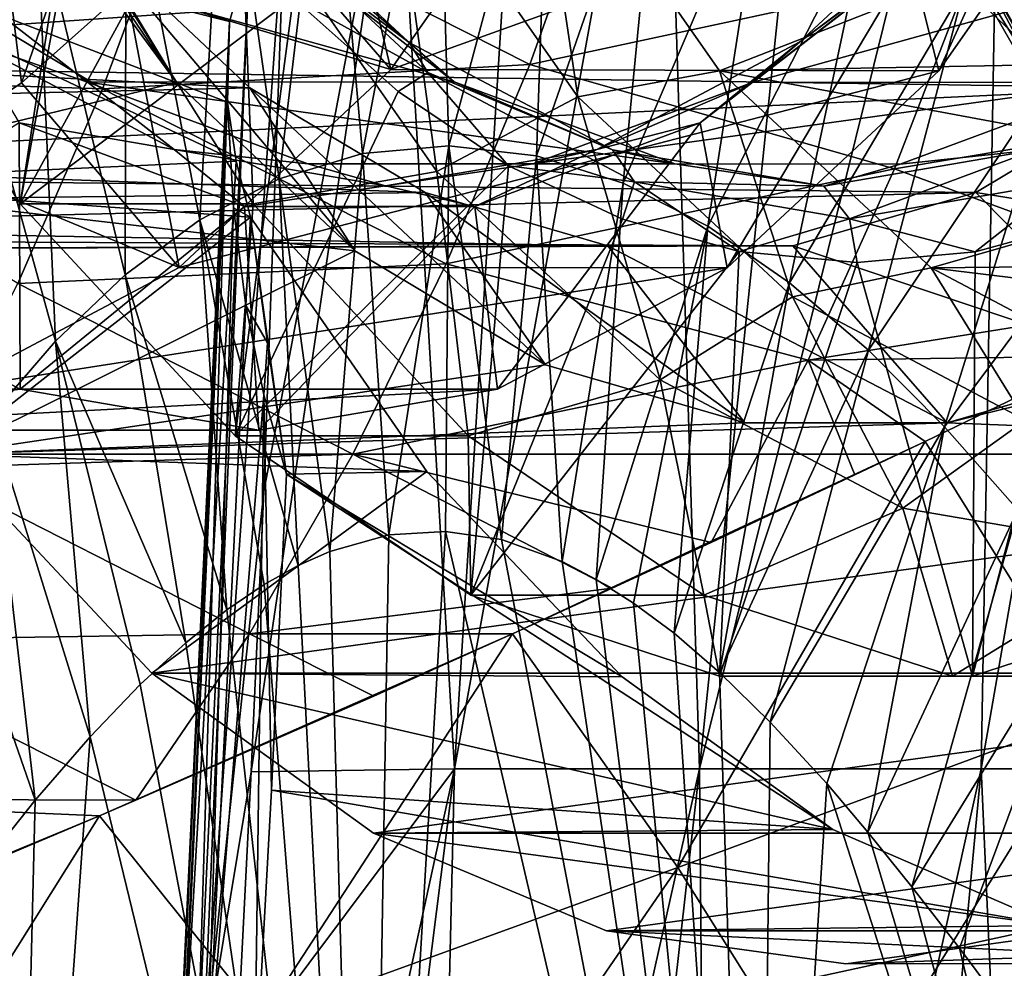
# Model space of a CAD drawing. Header units: metres. Extents: x -62 to 150, y -92 to 92.
# Tile 480 of 656: x -8.23 to -4.77, y 50.61 to 53.94. Entities that reach past the tile are written whole.
import ezdxf

# ---------------------------------------------------------------- set-up
doc = ezdxf.new("R2010")
doc.units = ezdxf.units.M
doc.layers.add('solid_500615', color=7, linetype='CONTINUOUS')

msp = doc.modelspace()

# ---------------------------------------------------------------- linework, layer by layer
at = {"layer": 'solid_500615'}
for points in [[(-4.774564, 55.610687, 6.769705), (-4.848796, 51.310398, 7.039004), (-5.839585, 51.310398, 6.241606)], [(-5.400178, 55.541401, 6.286374), (-4.774564, 55.610687, 6.769705), (-5.839585, 51.310398, 6.241606)], [(-4.774564, 55.610687, 6.769705), (-4.111076, 55.550323, 7.194893), (-4.848796, 51.310398, 7.039004)], [(-5.965497, 55.355213, 5.764291), (-5.400178, 55.541401, 6.286374), (-5.839585, 51.310398, 6.241606)], [(-4.111076, 55.550323, 7.194893), (-3.750656, 51.310398, 7.680559), (-4.848796, 51.310398, 7.039004)], [(-5.965497, 55.355213, 5.764291), (-5.839585, 51.310398, 6.241606), (-6.701087, 51.310398, 5.306019)], [(-6.465631, 55.081985, 5.216285), (-5.965497, 55.355213, 5.764291), (-6.701087, 51.310398, 5.306019)], [(-8.329976, 54.579857, -9.024922), (-7.67473, 55.29911, -9.960711), (-8.223309, 53.721413, -9.17726)], [(-7.67473, 55.29911, -9.960711), (-7.855039, 54.049278, -9.703203), (-8.223309, 53.721413, -9.17726)], [(-6.904871, 54.749817, 4.646908), (-6.465631, 55.081985, 5.216285), (-6.701087, 51.310398, 5.306019)], [(-4.441872, 54.985703, -8.626634), (-5.096871, 54.155376, -7.691198), (-4.998472, 53.763977, -8.586661)], [(-4.441872, 54.985703, -8.626634), (-4.998472, 53.763977, -8.586661), (-4.346589, 54.696697, -9.517648)], [(-4.245528, 54.987926, 11.377748), (-4.907856, 54.057438, 10.834048), (-4.589954, 53.75795, 10.997279)], [(-8.507209, 54.941898, -0.272505), (-8.238103, 54.482952, 0.432825), (-7.677967, 53.722038, -0.367131)], [(-7.99326, 54.24448, -1.006499), (-8.507209, 54.941898, -0.272505), (-7.677967, 53.722038, -0.367131)], [(-8.228008, 53.296654, 0.418409), (-8.885065, 54.340958, 1.356784), (-7.938792, 54.871895, 0.096052)], [(-8.228008, 53.296654, 0.418409), (-7.938792, 54.871895, 0.096052), (-7.616568, 54.41552, -0.364132)], [(-6.924405, 53.768044, -9.942633), (-7.508715, 54.442238, -10.197805), (-7.187765, 54.896324, -10.65617)], [(-6.924405, 53.768044, -9.942633), (-7.187765, 54.896324, -10.65617), (-6.272141, 54.703445, -10.874161)], [(-6.759335, 54.864391, 9.699725), (-7.144421, 54.831364, 9.423249), (-7.023839, 53.472675, 9.419197)], [(-6.759335, 54.864391, 9.699725), (-7.023839, 53.472675, 9.419197), (-6.720823, 53.50016, 9.635288)], [(-6.365813, 54.825722, 9.967348), (-6.759335, 54.864391, 9.699725), (-6.720823, 53.50016, 9.635288)], [(-7.144421, 54.831364, 9.423249), (-7.512146, 54.728031, 9.144641), (-7.316895, 53.384037, 9.201801)], [(-7.144421, 54.831364, 9.423249), (-7.316895, 53.384037, 9.201801), (-7.023839, 53.472675, 9.419197)], [(-6.365813, 54.825722, 9.967348), (-6.720823, 53.50016, 9.635288), (-6.41261, 53.464725, 9.846438)], [(-5.976927, 54.718277, 10.217861), (-6.365813, 54.825722, 9.967348), (-6.41261, 53.464725, 9.846438)], [(-7.512146, 54.728031, 9.144641), (-7.855402, 54.560394, 8.870392), (-7.596177, 53.239616, 8.986594)], [(-7.512146, 54.728031, 9.144641), (-7.596177, 53.239616, 8.986594), (-7.316895, 53.384037, 9.201801)], [(-6.904871, 54.749817, 4.646908), (-7.415981, 51.299656, 4.251668), (-7.371608, 52.284691, 4.175742)], [(-6.904871, 54.749817, 4.646908), (-6.701087, 51.310398, 5.306019), (-7.415981, 51.299656, 4.251668)], [(-6.904871, 54.749817, 4.646908), (-7.371608, 52.284691, 4.175742), (-7.295864, 54.371983, 4.044429)], [(-6.928979, 54.618484, 1.717886), (-6.267482, 53.672009, 0.77317), (-6.421034, 54.696693, 1.978071)], [(-6.924405, 53.768044, -9.942633), (-6.272141, 54.703445, -10.874161), (-4.346589, 54.696697, -9.517648)], [(-6.924405, 53.768044, -9.942633), (-4.346589, 54.696697, -9.517648), (-4.998472, 53.763977, -8.586661)], [(-4.556263, 54.238586, 2.671436), (-6.421034, 54.696693, 1.978071), (-5.769167, 53.763992, 1.047107)], [(-6.267482, 53.672009, 0.77317), (-5.769167, 53.763992, 1.047107), (-6.421034, 54.696693, 1.978071)], [(-5.976927, 54.718277, 10.217861), (-6.41261, 53.464725, 9.846438), (-6.107335, 53.368294, 10.047424)], [(-5.602439, 54.548126, 10.445617), (-5.976927, 54.718277, 10.217861), (-6.107335, 53.368294, 10.047424)], [(-7.452237, 54.395096, 1.624199), (-6.763281, 53.409332, 0.640268), (-6.928979, 54.618484, 1.717886)], [(-6.763281, 53.409332, 0.640268), (-6.267482, 53.672009, 0.77317), (-6.928979, 54.618484, 1.717886)], [(-8.329976, 54.579857, -9.024922), (-8.223309, 53.721413, -9.17726), (-8.609482, 53.462528, -8.625748)], [(-7.855402, 54.560394, 8.870392), (-8.168824, 54.336948, 8.606347), (-7.858805, 53.046795, 8.776683)], [(-7.855402, 54.560394, 8.870392), (-7.858805, 53.046795, 8.776683), (-7.596177, 53.239616, 8.986594)], [(-5.602439, 54.548126, 10.445617), (-6.107335, 53.368294, 10.047424), (-5.810629, 53.217155, 10.235045)], [(-5.245388, 54.3241, 10.650784), (-5.602439, 54.548126, 10.445617), (-5.810629, 53.217155, 10.235045)], [(-9.674121, 54.488274, 2.483673), (-7.491935, 53.937382, 3.483723), (-7.498499, 53.652943, 3.172441)], [(-9.674121, 54.488274, 2.483673), (-7.498499, 53.652943, 3.172441), (-7.467925, 53.446548, 2.954909)], [(-9.674121, 54.488274, 2.483673), (-7.4203, 54.182888, 3.779381), (-7.491935, 53.937382, 3.483723)], [(-9.126575, 53.371265, 1.701695), (-9.674121, 54.488274, 2.483673), (-7.467925, 53.446548, 2.954909)], [(-6.175807, 54.515583, -16.358805), (-6.436068, 53.786331, -16.055761), (-7.674237, 54.413338, -16.549631)], [(-4.882853, 54.11977, -15.857423), (-6.436068, 53.786331, -16.055761), (-6.175807, 54.515583, -16.358805)], [(-7.677967, 53.722038, -0.367131), (-8.238103, 54.482952, 0.432825), (-9.126575, 53.371265, 1.701695)], [(-7.518761, 54.477486, -0.76), (-7.424831, 54.288822, -1.160676), (-6.860128, 53.863708, -1.700626)], [(-7.518761, 54.477486, -0.76), (-6.860128, 53.863708, -1.700626), (-7.464761, 54.382519, -0.644726)], [(-5.486275, 53.865261, -6.943629), (-5.096871, 54.155376, -7.691198), (-4.827808, 54.478882, -7.884017)], [(-5.486275, 53.865261, -6.943629), (-4.827808, 54.478882, -7.884017), (-4.927091, 54.285259, -7.480709)], [(-9.419222, 53.748165, -16.339289), (-9.159212, 54.434566, -16.666258), (-7.93855, 53.699928, -16.229029)], [(-9.159212, 54.434566, -16.666258), (-7.674237, 54.413338, -16.549631), (-7.93855, 53.699928, -16.229029)], [(-8.228008, 53.296654, 0.418409), (-7.616568, 54.41552, -0.364132), (-7.268488, 54.020164, -0.861241)], [(-6.924405, 53.768044, -9.942633), (-7.855039, 54.049278, -9.703203), (-7.508715, 54.442238, -10.197805)], [(-7.452237, 54.395096, 1.624199), (-8.065918, 54.340965, 1.930368), (-7.408859, 53.296658, 0.991989)], [(-6.436068, 53.786331, -16.055761), (-7.93855, 53.699928, -16.229029), (-7.674237, 54.413338, -16.549631)], [(-7.464761, 54.382519, -0.644726), (-6.794802, 53.75819, -1.601527), (-7.268488, 54.020164, -0.861241)], [(-6.860128, 53.863708, -1.700626), (-6.794802, 53.75819, -1.601527), (-7.464761, 54.382519, -0.644726)], [(-7.452237, 54.395096, 1.624199), (-7.408859, 53.296658, 0.991989), (-6.763281, 53.409332, 0.640268)], [(-5.016397, 54.413315, 4.615343), (-4.837992, 54.285736, 4.294199), (-4.519567, 53.72847, 3.83944)], [(-4.401944, 53.342045, 3.737812), (-5.016397, 54.413315, 4.615343), (-4.519567, 53.72847, 3.83944)], [(-4.998833, 54.308956, 4.779467), (-5.016397, 54.413315, 4.615343), (-4.401944, 53.342045, 3.737812)], [(-9.634811, 54.345387, -11.520041), (-10.183611, 53.791771, -10.736275), (-3.679658, 54.24448, -7.166963)], [(-7.585218, 50.27224, 4.086728), (-7.295864, 54.371983, 4.044429), (-7.371608, 52.284691, 4.175742)], [(-7.4203, 54.182888, 3.779381), (-7.295864, 54.371983, 4.044429), (-7.585218, 50.27224, 4.086728)], [(-3.409842, 54.3745, -15.494018), (-3.671514, 53.667191, -15.21804), (-4.882853, 54.11977, -15.857423)], [(-8.065918, 54.340965, 1.930368), (-8.885065, 54.340958, 1.356784), (-8.228008, 53.296654, 0.418409)], [(-8.168824, 54.336948, 8.606347), (-8.45068, 54.067101, 8.356077), (-8.103995, 52.813873, 8.573775)], [(-7.408859, 53.296658, 0.991989), (-8.065918, 54.340965, 1.930368), (-8.228008, 53.296654, 0.418409)], [(-8.168824, 54.336948, 8.606347), (-8.103995, 52.813873, 8.573775), (-7.858805, 53.046795, 8.776683)], [(-5.245388, 54.3241, 10.650784), (-5.810629, 53.217155, 10.235045), (-5.523092, 53.018681, 10.40996)], [(-4.907856, 54.057438, 10.834048), (-5.245388, 54.3241, 10.650784), (-5.523092, 53.018681, 10.40996)], [(-4.837992, 54.285736, 4.294199), (-4.473279, 54.343021, 3.773335), (-3.778045, 53.348309, 2.780437)], [(-6.701447, 53.725384, -2.193775), (-7.424831, 54.288822, -1.160676), (-8.714632, 54.285156, -2.071539)], [(-6.701447, 53.725384, -2.193775), (-8.714632, 54.285156, -2.071539), (-7.991305, 53.723354, -3.104558)], [(-8.401296, 53.865261, -2.780549), (-7.991305, 53.723354, -3.104558), (-8.714632, 54.285156, -2.071539)], [(-6.860128, 53.863708, -1.700626), (-7.424831, 54.288822, -1.160676), (-6.701447, 53.725384, -2.193775)], [(-3.635432, 54.28347, -6.572498), (-5.650396, 53.723423, -6.447722), (-4.927091, 54.285259, -7.480709)], [(-5.486275, 53.865261, -6.943629), (-4.927091, 54.285259, -7.480709), (-5.650396, 53.723423, -6.447722)], [(-3.635432, 54.28347, -6.572498), (-4.359313, 53.722092, -5.538689), (-5.650396, 53.723423, -6.447722)], [(-4.372902, 53.217678, 3.885544), (-4.998833, 54.308956, 4.779467), (-4.401944, 53.342045, 3.737812)], [(-4.913402, 54.239281, 4.940657), (-4.998833, 54.308956, 4.779467), (-4.372902, 53.217678, 3.885544)], [(-4.519567, 53.72847, 3.83944), (-4.837992, 54.285736, 4.294199), (-3.778045, 53.348309, 2.780437)], [(-13.842935, 54.039608, -5.51022), (-7.99326, 54.24448, -1.006499), (-7.42048, 53.70406, -1.824515)], [(-10.183611, 53.791771, -10.736275), (-4.252438, 53.70406, -6.348947), (-3.679658, 54.24448, -7.166963)], [(-7.99326, 54.24448, -1.006499), (-7.677967, 53.722038, -0.367131), (-7.051557, 53.131256, -1.261737)], [(-7.42048, 53.70406, -1.824515), (-7.99326, 54.24448, -1.006499), (-7.051557, 53.131256, -1.261737)], [(-4.216456, 53.792561, 2.18614), (-4.556263, 54.238586, 2.671436), (-5.769167, 53.763992, 1.047107)], [(-4.279807, 53.13464, 4.035789), (-4.640665, 53.949402, 4.884109), (-4.913402, 54.239281, 4.940657)], [(-4.279807, 53.13464, 4.035789), (-4.913402, 54.239281, 4.940657), (-4.372902, 53.217678, 3.885544)], [(-7.4203, 54.182888, 3.779381), (-7.585218, 50.27224, 4.086728), (-7.604802, 50.268532, 4.028339)], [(-7.491935, 53.937382, 3.483723), (-7.4203, 54.182888, 3.779381), (-7.604802, 50.268532, 4.028339)], [(-5.096871, 54.155376, -7.691198), (-5.836616, 53.580772, -6.634734), (-5.7422, 53.070904, -7.524507)], [(-5.486275, 53.865261, -6.943629), (-5.836616, 53.580772, -6.634734), (-5.096871, 54.155376, -7.691198)], [(-5.096871, 54.155376, -7.691198), (-5.7422, 53.070904, -7.524507), (-4.998472, 53.763977, -8.586661)], [(-4.882853, 54.11977, -15.857423), (-5.154073, 53.419621, -15.555815), (-6.436068, 53.786331, -16.055761)], [(-3.671514, 53.667191, -15.21804), (-5.154073, 53.419621, -15.555815), (-4.882853, 54.11977, -15.857423)], [(-13.269615, 53.567532, -6.329004), (-13.842935, 54.039608, -5.51022), (-7.42048, 53.70406, -1.824515)], [(-8.45068, 54.067101, 8.356077), (-8.33198, 52.549198, 8.378819), (-8.103995, 52.813873, 8.573775)], [(-7.669055, 53.072758, -8.879162), (-8.223309, 53.721413, -9.17726), (-7.855039, 54.049278, -9.703203)], [(-7.669055, 53.072758, -8.879162), (-7.855039, 54.049278, -9.703203), (-6.924405, 53.768044, -9.942633)], [(-4.907856, 54.057438, 10.834048), (-5.523092, 53.018681, 10.40996), (-5.24572, 52.781311, 10.57243)], [(-4.589954, 53.75795, 10.997279), (-4.907856, 54.057438, 10.834048), (-5.24572, 52.781311, 10.57243)], [(-7.472075, 52.480629, -0.661175), (-8.228008, 53.296654, 0.418409), (-7.268488, 54.020164, -0.861241)], [(-7.472075, 52.480629, -0.661175), (-7.268488, 54.020164, -0.861241), (-6.898632, 53.690529, -1.38945)], [(-6.794802, 53.75819, -1.601527), (-6.898632, 53.690529, -1.38945), (-7.268488, 54.020164, -0.861241)], [(-7.491935, 53.937382, 3.483723), (-7.664652, 50.248062, 3.739798), (-7.668792, 50.244518, 3.694206)], [(-7.491935, 53.937382, 3.483723), (-7.668792, 50.244518, 3.694206), (-7.498499, 53.652943, 3.172441)], [(-7.491935, 53.937382, 3.483723), (-7.604802, 50.268532, 4.028339), (-7.664652, 50.248062, 3.739798)], [(-8.401296, 53.865261, -2.780549), (-8.230726, 53.580704, -3.215589), (-7.686817, 53.487396, -3.800929)], [(-8.401296, 53.865261, -2.780549), (-7.686817, 53.487396, -3.800929), (-7.991305, 53.723354, -3.104558)], [(-6.860128, 53.863708, -1.700626), (-6.701447, 53.725384, -2.193775), (-6.145469, 53.485748, -2.721265)], [(-6.860128, 53.863708, -1.700626), (-6.145469, 53.485748, -2.721265), (-6.794802, 53.75819, -1.601527)], [(-6.200753, 53.487396, -5.923249), (-5.836616, 53.580772, -6.634734), (-5.486275, 53.865261, -6.943629)], [(-6.200753, 53.487396, -5.923249), (-5.486275, 53.865261, -6.943629), (-5.650396, 53.723423, -6.447722)], [(-10.183611, 53.791771, -10.736275), (-10.776207, 53.398663, -9.889959), (-4.252438, 53.70406, -6.348947)], [(-3.853109, 53.407284, 1.667226), (-4.216456, 53.792561, 2.18614), (-5.769167, 53.763992, 1.047107)], [(-6.436068, 53.786331, -16.055761), (-6.730288, 53.084656, -15.713705), (-7.93855, 53.699928, -16.229029)], [(-7.669055, 53.072758, -8.879162), (-6.924405, 53.768044, -9.942633), (-4.998472, 53.763977, -8.586661)], [(-7.669055, 53.072758, -8.879162), (-4.998472, 53.763977, -8.586661), (-5.7422, 53.070904, -7.524507)], [(-6.794802, 53.75819, -1.601527), (-6.511075, 53.430222, -1.942938), (-6.898632, 53.690529, -1.38945)], [(-6.794802, 53.75819, -1.601527), (-6.067853, 53.37373, -2.639717), (-6.511075, 53.430222, -1.942938)], [(-6.145469, 53.485748, -2.721265), (-6.067853, 53.37373, -2.639717), (-6.794802, 53.75819, -1.601527)], [(-5.154073, 53.419621, -15.555815), (-6.730288, 53.084656, -15.713705), (-6.436068, 53.786331, -16.055761)], [(-6.267482, 53.672009, 0.77317), (-5.512784, 52.968712, -0.304649), (-5.769167, 53.763992, 1.047107)], [(-3.853109, 53.407284, 1.667226), (-5.769167, 53.763992, 1.047107), (-5.025377, 53.070869, -0.015134)], [(-5.512784, 52.968712, -0.304649), (-5.025377, 53.070869, -0.015134), (-5.769167, 53.763992, 1.047107)], [(-4.589954, 53.75795, 10.997279), (-5.24572, 52.781311, 10.57243), (-4.978438, 52.512794, 10.723349)], [(-4.290475, 53.434147, 11.143022), (-4.589954, 53.75795, 10.997279), (-4.978438, 52.512794, 10.723349)], [(-9.419222, 53.748165, -16.339289), (-7.93855, 53.699928, -16.229029), (-8.236206, 53.016171, -15.868936)], [(-7.051557, 53.131256, -1.261737), (-7.677967, 53.722038, -0.367131), (-9.126575, 53.371265, 1.701695)], [(-5.92662, 53.43679, -3.300343), (-6.701447, 53.725384, -2.193775), (-7.991305, 53.723354, -3.104558)], [(-5.92662, 53.43679, -3.300343), (-7.991305, 53.723354, -3.104558), (-7.216764, 53.436184, -4.210717)], [(-7.686817, 53.487396, -3.800929), (-7.216764, 53.436184, -4.210717), (-7.991305, 53.723354, -3.104558)], [(-6.145469, 53.485748, -2.721265), (-6.701447, 53.725384, -2.193775), (-5.92662, 53.43679, -3.300343)], [(-4.359313, 53.722092, -5.538689), (-6.424913, 53.436211, -5.341598), (-5.650396, 53.723423, -6.447722)], [(-6.200753, 53.487396, -5.923249), (-5.650396, 53.723423, -6.447722), (-6.424913, 53.436211, -5.341598)], [(-4.359313, 53.722092, -5.538689), (-5.134343, 53.435684, -4.431831), (-6.424913, 53.436211, -5.341598)], [(-4.659028, 53.485748, -4.844122), (-5.134343, 53.435684, -4.431831), (-4.359313, 53.722092, -5.538689)], [(-13.269615, 53.567532, -6.329004), (-7.42048, 53.70406, -1.824515), (-6.804492, 53.335373, -2.704238)], [(-10.776207, 53.398663, -9.889959), (-4.868427, 53.335373, -5.469224), (-4.252438, 53.70406, -6.348947)], [(-7.669055, 53.072758, -8.879162), (-8.609482, 53.462528, -8.625748), (-8.223309, 53.721413, -9.17726)], [(-6.730288, 53.084656, -15.713705), (-8.236206, 53.016171, -15.868936), (-7.93855, 53.699928, -16.229029)], [(-7.472075, 52.480629, -0.661175), (-6.898632, 53.690529, -1.38945), (-6.511075, 53.430222, -1.942938)], [(-7.42048, 53.70406, -1.824515), (-7.051557, 53.131256, -1.261737), (-6.38057, 52.730129, -2.220006)], [(-6.804492, 53.335373, -2.704238), (-7.42048, 53.70406, -1.824515), (-6.38057, 52.730129, -2.220006)], [(-4.252438, 53.70406, -6.348947), (-4.868427, 53.335373, -5.469224), (-3.597421, 53.131256, -6.194754)], [(-7.498499, 53.652943, 3.172441), (-7.668792, 50.244518, 3.694206), (-7.659863, 50.218281, 3.384349)], [(-7.498499, 53.652943, 3.172441), (-7.659863, 50.218281, 3.384349), (-7.655585, 50.215569, 3.354643)], [(-7.47795, 53.282051, 3.005716), (-7.498499, 53.652943, 3.172441), (-7.655585, 50.215569, 3.354643)], [(-7.467925, 53.446548, 2.954909), (-7.498499, 53.652943, 3.172441), (-7.47795, 53.282051, 3.005716)], [(-6.763281, 53.409332, 0.640268), (-5.977257, 52.676846, -0.482292), (-6.267482, 53.672009, 0.77317)], [(-5.977257, 52.676846, -0.482292), (-5.512784, 52.968712, -0.304649), (-6.267482, 53.672009, 0.77317)], [(-3.671514, 53.667191, -15.21804), (-3.970004, 52.984272, -14.910164), (-5.154073, 53.419621, -15.555815)], [(-12.660312, 53.261753, -7.19918), (-13.269615, 53.567532, -6.329004), (-6.804492, 53.335373, -2.704238)], [(-8.230726, 53.580704, -3.215589), (-9.034674, 53.070904, -2.822368), (-8.227681, 52.644112, -3.974873)], [(-7.438583, 53.287006, -4.346888), (-8.230726, 53.580704, -3.215589), (-8.227681, 52.644112, -3.974873)], [(-7.686817, 53.487396, -3.800929), (-8.230726, 53.580704, -3.215589), (-7.438583, 53.287006, -4.346888)], [(-5.836616, 53.580772, -6.634734), (-6.628735, 53.287033, -5.50347), (-6.549193, 52.644112, -6.372003)], [(-6.200753, 53.487396, -5.923249), (-6.628735, 53.287033, -5.50347), (-5.836616, 53.580772, -6.634734)], [(-5.836616, 53.580772, -6.634734), (-6.549193, 52.644112, -6.372003), (-5.7422, 53.070904, -7.524507)], [(-7.686817, 53.487396, -3.800929), (-7.438583, 53.287006, -4.346888), (-6.943785, 53.359806, -4.862089)], [(-7.686817, 53.487396, -3.800929), (-6.943785, 53.359806, -4.862089), (-7.216764, 53.436184, -4.210717)], [(-6.720823, 53.50016, 9.635288), (-7.023839, 53.472675, 9.419197), (-6.931139, 52.13205, 9.540761)], [(-6.943785, 53.359806, -4.862089), (-6.628735, 53.287033, -5.50347), (-6.200753, 53.487396, -5.923249)], [(-6.943785, 53.359806, -4.862089), (-6.200753, 53.487396, -5.923249), (-6.424913, 53.436211, -5.341598)], [(-6.720823, 53.50016, 9.635288), (-6.931139, 52.13205, 9.540761), (-6.732989, 52.144836, 9.680426)], [(-6.720823, 53.50016, 9.635288), (-6.732989, 52.144836, 9.680426), (-6.535004, 52.116013, 9.817815)], [(-6.41261, 53.464725, 9.846438), (-6.720823, 53.50016, 9.635288), (-6.535004, 52.116013, 9.817815)], [(-6.145469, 53.485748, -2.721265), (-5.92662, 53.43679, -3.300343), (-5.402248, 53.358128, -3.782694)], [(-6.145469, 53.485748, -2.721265), (-5.402248, 53.358128, -3.782694), (-6.067853, 53.37373, -2.639717)], [(-5.402248, 53.358128, -3.782694), (-5.134343, 53.435684, -4.431831), (-4.659028, 53.485748, -4.844122)], [(-5.402248, 53.358128, -3.782694), (-4.659028, 53.485748, -4.844122), (-5.311852, 53.243912, -3.719398)], [(-4.659028, 53.485748, -4.844122), (-4.555852, 53.37373, -4.799078), (-5.311852, 53.243912, -3.719398)], [(-9.126575, 53.371265, 1.701695), (-7.467925, 53.446548, 2.954909), (-7.417589, 53.249516, 2.747905)], [(-8.477243, 52.644585, -7.724949), (-8.609482, 53.462528, -8.625748), (-7.669055, 53.072758, -8.879162)], [(-7.467925, 53.446548, 2.954909), (-7.47795, 53.282051, 3.005716), (-7.417589, 53.249516, 2.747905)], [(-7.023839, 53.472675, 9.419197), (-7.316895, 53.384037, 9.201801), (-7.138973, 52.074299, 9.391827)], [(-7.023839, 53.472675, 9.419197), (-7.138973, 52.074299, 9.391827), (-6.931139, 52.13205, 9.540761)], [(-6.41261, 53.464725, 9.846438), (-6.535004, 52.116013, 9.817815), (-6.322204, 52.038483, 9.96325)], [(-6.107335, 53.368294, 10.047424), (-6.41261, 53.464725, 9.846438), (-6.322204, 52.038483, 9.96325)], [(-6.643009, 51.920666, -1.845204), (-7.472075, 52.480629, -0.661175), (-6.511075, 53.430222, -1.942938)], [(-5.134343, 53.435684, -4.431831), (-5.92662, 53.43679, -3.300343), (-7.216764, 53.436184, -4.210717)], [(-5.134343, 53.435684, -4.431831), (-7.216764, 53.436184, -4.210717), (-6.424913, 53.436211, -5.341598)], [(-6.943785, 53.359806, -4.862089), (-6.424913, 53.436211, -5.341598), (-7.216764, 53.436184, -4.210717)], [(-5.154073, 53.419621, -15.555815), (-5.457976, 52.746464, -15.219899), (-6.730288, 53.084656, -15.713705)], [(-6.643009, 51.920666, -1.845204), (-6.511075, 53.430222, -1.942938), (-6.109981, 53.242027, -2.51576)], [(-6.067853, 53.37373, -2.639717), (-6.109981, 53.242027, -2.51576), (-6.511075, 53.430222, -1.942938)], [(-5.402248, 53.358128, -3.782694), (-5.92662, 53.43679, -3.300343), (-5.134343, 53.435684, -4.431831)], [(-3.970004, 52.984272, -14.910164), (-5.457976, 52.746464, -15.219899), (-5.154073, 53.419621, -15.555815)], [(-4.290475, 53.434147, 11.143022), (-4.978438, 52.512794, 10.723349), (-4.720379, 52.220039, 10.864018)], [(-10.776207, 53.398663, -9.889959), (-11.397281, 53.176212, -9.002975), (-4.868427, 53.335373, -5.469224)], [(-7.316895, 53.384037, 9.201801), (-7.596177, 53.239616, 8.986594), (-7.250863, 52.024521, 9.310592)], [(-6.763281, 53.409332, 0.640268), (-7.408859, 53.296658, 0.991989), (-6.652924, 52.480629, -0.087598)], [(-7.316895, 53.384037, 9.201801), (-7.250863, 52.024521, 9.310592), (-7.138973, 52.074299, 9.391827)], [(-6.763281, 53.409332, 0.640268), (-6.652924, 52.480629, -0.087598), (-5.977257, 52.676846, -0.482292)], [(-3.469789, 53.086487, 1.11979), (-3.853109, 53.407284, 1.667226), (-5.025377, 53.070869, -0.015134)], [(-8.485887, 52.416649, 0.786697), (-9.126575, 53.371265, 1.701695), (-7.417589, 53.249516, 2.747905)], [(-7.051557, 53.131256, -1.261737), (-9.126575, 53.371265, 1.701695), (-8.485887, 52.416649, 0.786697)], [(-6.943785, 53.359806, -4.862089), (-7.438583, 53.287006, -4.346888), (-6.628735, 53.287033, -5.50347)], [(-6.107335, 53.368294, 10.047424), (-6.322204, 52.038483, 9.96325), (-6.202329, 51.975601, 10.044055)], [(-5.810629, 53.217155, 10.235045), (-6.107335, 53.368294, 10.047424), (-6.202329, 51.975601, 10.044055)], [(-6.067853, 53.37373, -2.639717), (-5.6998, 53.128048, -3.10156), (-6.109981, 53.242027, -2.51576)], [(-6.067853, 53.37373, -2.639717), (-5.311852, 53.243912, -3.719398), (-5.6998, 53.128048, -3.10156)], [(-5.402248, 53.358128, -3.782694), (-5.311852, 53.243912, -3.719398), (-6.067853, 53.37373, -2.639717)], [(-5.311852, 53.243912, -3.719398), (-4.555852, 53.37373, -4.799078), (-4.870254, 53.126896, -4.286274)], [(-4.968336, 52.525917, -4.236885), (-2.163092, 52.416649, -8.243189), (-1.522404, 53.371265, -9.158187)], [(-4.268408, 52.730129, -5.236486), (-4.968336, 52.525917, -4.236885), (-1.522404, 53.371265, -9.158187)], [(-4.555852, 53.37373, -4.799078), (-4.459994, 53.239723, -4.872187), (-4.870254, 53.126896, -4.286274)], [(-12.660312, 53.261753, -7.19918), (-6.804492, 53.335373, -2.704238), (-6.162097, 53.148483, -3.621671)], [(-11.397281, 53.176212, -9.002975), (-5.510821, 53.148483, -4.551791), (-4.868427, 53.335373, -5.469224)], [(-6.804492, 53.335373, -2.704238), (-6.38057, 52.730129, -2.220006), (-5.680642, 52.525917, -3.219607)], [(-6.162097, 53.148483, -3.621671), (-6.804492, 53.335373, -2.704238), (-5.680642, 52.525917, -3.219607)], [(-4.868427, 53.335373, -5.469224), (-5.510821, 53.148483, -4.551791), (-4.268408, 52.730129, -5.236486)], [(-4.868427, 53.335373, -5.469224), (-4.268408, 52.730129, -5.236486), (-3.597421, 53.131256, -6.194754)], [(-7.408859, 53.296658, 0.991989), (-8.228008, 53.296654, 0.418409), (-7.472075, 52.480629, -0.661175)], [(-7.438583, 53.287006, -4.346888), (-8.227681, 52.644112, -3.974873), (-7.388437, 52.5, -5.173438)], [(-7.47795, 53.282051, 3.005716), (-7.655585, 50.215569, 3.354643), (-7.571122, 50.184582, 3.040484)], [(-7.434886, 52.938343, 2.847354), (-7.47795, 53.282051, 3.005716), (-7.571122, 50.184582, 3.040484)], [(-7.434886, 52.938343, 2.847354), (-7.417589, 53.249516, 2.747905), (-7.47795, 53.282051, 3.005716)], [(-6.652924, 52.480629, -0.087598), (-7.408859, 53.296658, 0.991989), (-7.472075, 52.480629, -0.661175)], [(-6.628735, 53.287033, -5.50347), (-7.438583, 53.287006, -4.346888), (-7.388437, 52.5, -5.173438)], [(-6.628735, 53.287033, -5.50347), (-7.388437, 52.5, -5.173438), (-6.549193, 52.644112, -6.372003)], [(-12.030775, 53.13018, -8.098251), (-12.660312, 53.261753, -7.19918), (-6.162097, 53.148483, -3.621671)], [(-8.485887, 52.416649, 0.786697), (-7.417589, 53.249516, 2.747905), (-6.798389, 52.354851, 1.863596)], [(-7.596177, 53.239616, 8.986594), (-7.858805, 53.046795, 8.776683), (-7.501442, 51.868717, 9.12571)], [(-7.596177, 53.239616, 8.986594), (-7.501442, 51.868717, 9.12571), (-7.370341, 51.957825, 9.222949)], [(-7.596177, 53.239616, 8.986594), (-7.370341, 51.957825, 9.222949), (-7.250863, 52.024521, 9.310592)], [(-7.434886, 52.938343, 2.847354), (-7.357623, 52.807312, 2.662264), (-7.417589, 53.249516, 2.747905)], [(-7.290901, 52.345753, 2.566975), (-6.798389, 52.354851, 1.863596), (-7.417589, 53.249516, 2.747905)], [(-7.357623, 52.807312, 2.662264), (-7.290901, 52.345753, 2.566975), (-7.417589, 53.249516, 2.747905)], [(-6.643009, 51.920666, -1.845204), (-6.109981, 53.242027, -2.51576), (-5.6998, 53.128048, -3.10156)], [(-5.311852, 53.243912, -3.719398), (-5.285069, 53.089531, -3.693857), (-5.6998, 53.128048, -3.10156)], [(-5.311852, 53.243912, -3.719398), (-4.870254, 53.126896, -4.286274), (-5.285069, 53.089531, -3.693857)], [(-4.879936, 51.635834, -4.363133), (-4.870254, 53.126896, -4.286274), (-4.459994, 53.239723, -4.872187)], [(-4.005969, 51.920666, -5.611287), (-4.879936, 51.635834, -4.363133), (-4.459994, 53.239723, -4.872187)], [(-5.810629, 53.217155, 10.235045), (-6.202329, 51.975601, 10.044055), (-6.071445, 51.892563, 10.131303)], [(-5.810629, 53.217155, 10.235045), (-6.071445, 51.892563, 10.131303), (-5.929029, 51.786446, 10.225039)], [(-5.523092, 53.018681, 10.40996), (-5.810629, 53.217155, 10.235045), (-5.929029, 51.786446, 10.225039)], [(-11.397281, 53.176212, -9.002975), (-12.030775, 53.13018, -8.098251), (-5.510821, 53.148483, -4.551791)], [(-12.030775, 53.13018, -8.098251), (-6.162097, 53.148483, -3.621671), (-5.510821, 53.148483, -4.551791)], [(-6.162097, 53.148483, -3.621671), (-5.680642, 52.525917, -3.219607), (-4.968336, 52.525917, -4.236885)], [(-5.510821, 53.148483, -4.551791), (-6.162097, 53.148483, -3.621671), (-4.968336, 52.525917, -4.236885)], [(-5.510821, 53.148483, -4.551791), (-4.968336, 52.525917, -4.236885), (-4.268408, 52.730129, -5.236486)], [(-6.38057, 52.730129, -2.220006), (-7.051557, 53.131256, -1.261737), (-8.485887, 52.416649, 0.786697)], [(-5.769042, 51.635834, -3.093359), (-6.643009, 51.920666, -1.845204), (-5.6998, 53.128048, -3.10156)], [(-5.769042, 51.635834, -3.093359), (-5.6998, 53.128048, -3.10156), (-5.285069, 53.089531, -3.693857)], [(-4.879936, 51.635834, -4.363133), (-5.285069, 53.089531, -3.693857), (-4.870254, 53.126896, -4.286274)], [(-10.158436, 52.644573, -5.323958), (-8.227681, 52.644112, -3.974873), (-9.034674, 53.070904, -2.822368)], [(-8.477243, 52.644585, -7.724949), (-7.669055, 53.072758, -8.879162), (-5.7422, 53.070904, -7.524507)], [(-8.477243, 52.644585, -7.724949), (-5.7422, 53.070904, -7.524507), (-6.549193, 52.644112, -6.372003)], [(-6.730288, 53.084656, -15.713705), (-7.058681, 52.415756, -15.335483), (-8.236206, 53.016171, -15.868936)], [(-5.457976, 52.746464, -15.219899), (-7.058681, 52.415756, -15.335483), (-6.730288, 53.084656, -15.713705)], [(-4.879936, 51.635834, -4.363133), (-5.769042, 51.635834, -3.093359), (-5.285069, 53.089531, -3.693857)], [(-5.512784, 52.968712, -0.304649), (-4.693891, 52.535625, -1.474151), (-5.025377, 53.070869, -0.015134)], [(-3.070219, 52.833256, 0.549144), (-3.469789, 53.086487, 1.11979), (-5.025377, 53.070869, -0.015134)], [(-3.070219, 52.833256, 0.549144), (-5.025377, 53.070869, -0.015134), (-4.218334, 52.644077, -1.167711)], [(-4.693891, 52.535625, -1.474151), (-4.218334, 52.644077, -1.167711), (-5.025377, 53.070869, -0.015134)], [(-7.858805, 53.046795, 8.776683), (-8.103995, 52.813873, 8.573775), (-7.645802, 51.753395, 9.017155)], [(-7.858805, 53.046795, 8.776683), (-7.645802, 51.753395, 9.017155), (-7.501442, 51.868717, 9.12571)], [(-7.058681, 52.415756, -15.335483), (-8.567244, 52.36784, -15.472592), (-8.236206, 53.016171, -15.868936)], [(-5.523092, 53.018681, 10.40996), (-5.929029, 51.786446, 10.225039), (-5.769507, 51.648361, 10.328641)], [(-5.24572, 52.781311, 10.57243), (-5.523092, 53.018681, 10.40996), (-5.769507, 51.648361, 10.328641)], [(-5.977257, 52.676846, -0.482292), (-5.124371, 52.22578, -1.700339), (-5.512784, 52.968712, -0.304649)], [(-5.124371, 52.22578, -1.700339), (-4.693891, 52.535625, -1.474151), (-5.512784, 52.968712, -0.304649)], [(-3.970004, 52.984272, -14.910164), (-4.425682, 52.760342, -14.920349), (-5.457976, 52.746464, -15.219899)], [(-7.371578, 52.625168, 2.700384), (-7.434886, 52.938343, 2.847354), (-7.571122, 50.184582, 3.040484)], [(-7.371578, 52.625168, 2.700384), (-7.357623, 52.807312, 2.662264), (-7.434886, 52.938343, 2.847354)], [(-8.103995, 52.813873, 8.573775), (-8.33198, 52.549198, 8.378819), (-7.981803, 51.422424, 8.757847)], [(-8.103995, 52.813873, 8.573775), (-7.981803, 51.422424, 8.757847), (-7.805815, 51.606205, 8.894864)], [(-8.103995, 52.813873, 8.573775), (-7.805815, 51.606205, 8.894864), (-7.645802, 51.753395, 9.017155)], [(-7.371578, 52.625168, 2.700384), (-7.290901, 52.345753, 2.566975), (-7.357623, 52.807312, 2.662264)], [(-5.24572, 52.781311, 10.57243), (-5.769507, 51.648361, 10.328641), (-5.59123, 51.474018, 10.442479)], [(-4.978438, 52.512794, 10.723349), (-5.24572, 52.781311, 10.57243), (-5.59123, 51.474018, 10.442479)], [(-4.425682, 52.760342, -14.920349), (-5.046306, 52.460552, -14.908324), (-5.457976, 52.746464, -15.219899)], [(-4.450882, 51.504864, -14.152451), (-5.046306, 52.460552, -14.908324), (-4.425682, 52.760342, -14.920349)], [(-5.680642, 52.525917, -3.219607), (-6.38057, 52.730129, -2.220006), (-8.485887, 52.416649, 0.786697)], [(-5.457976, 52.746464, -15.219899), (-5.798945, 52.105453, -14.853895), (-7.058681, 52.415756, -15.335483)], [(-5.292887, 52.343269, -14.89537), (-5.798945, 52.105453, -14.853895), (-5.457976, 52.746464, -15.219899)], [(-5.046306, 52.460552, -14.908324), (-5.292887, 52.343269, -14.89537), (-5.457976, 52.746464, -15.219899)], [(-5.977257, 52.676846, -0.482292), (-6.652924, 52.480629, -0.087598), (-5.823857, 51.920666, -1.271628)], [(-5.977257, 52.676846, -0.482292), (-5.823857, 51.920666, -1.271628), (-5.124371, 52.22578, -1.700339)], [(-10.158436, 52.644573, -5.323958), (-9.317839, 52.5, -6.524454), (-8.227681, 52.644112, -3.974873)], [(-9.317839, 52.5, -6.524454), (-8.477243, 52.644585, -7.724949), (-6.549193, 52.644112, -6.372003)], [(-9.317839, 52.5, -6.524454), (-7.388437, 52.5, -5.173438), (-8.227681, 52.644112, -3.974873)], [(-9.317839, 52.5, -6.524454), (-6.549193, 52.644112, -6.372003), (-7.388437, 52.5, -5.173438)], [(-7.371578, 52.625168, 2.700384), (-7.571122, 50.184582, 3.040484), (-7.404238, 50.149006, 2.728837)], [(-7.371578, 52.625168, 2.700384), (-7.404238, 50.149006, 2.728837), (-7.344656, 51.234447, 2.643744)], [(-7.371578, 52.625168, 2.700384), (-7.344656, 51.234447, 2.643744), (-7.290901, 52.345753, 2.566975)], [(-8.33198, 52.549198, 8.378819), (-8.543962, 52.260719, 8.191936), (-8.174679, 51.200058, 8.604086)], [(-8.33198, 52.549198, 8.378819), (-8.174679, 51.200058, 8.604086), (-7.981803, 51.422424, 8.757847)], [(-4.968336, 52.525917, -4.236885), (-8.485887, 52.416649, 0.786697), (-2.163092, 52.416649, -8.243189)], [(-4.968336, 52.525917, -4.236885), (-5.680642, 52.525917, -3.219607), (-8.485887, 52.416649, 0.786697)], [(-4.978438, 52.512794, 10.723349), (-5.59123, 51.474018, 10.442479), (-5.392273, 51.258167, 10.566984)], [(-4.978438, 52.512794, 10.723349), (-5.392273, 51.258167, 10.566984), (-5.247349, 51.087563, 10.656065)], [(-4.720379, 52.220039, 10.864018), (-4.978438, 52.512794, 10.723349), (-5.247349, 51.087563, 10.656065)], [(-5.124371, 52.22578, -1.700339), (-4.237399, 52.073479, -2.967066), (-4.693891, 52.535625, -1.474151)], [(-6.652924, 52.480629, -0.087598), (-7.472075, 52.480629, -0.661175), (-6.643009, 51.920666, -1.845204)], [(-5.823857, 51.920666, -1.271628), (-6.652924, 52.480629, -0.087598), (-6.643009, 51.920666, -1.845204)], [(-5.046306, 52.460552, -14.908324), (-6.496497, 51.784935, -14.764241), (-5.292887, 52.343269, -14.89537)], [(-5.915849, 50.962948, -14.077166), (-6.496497, 51.784935, -14.764241), (-5.046306, 52.460552, -14.908324)], [(-4.450882, 51.504864, -14.152451), (-5.915849, 50.962948, -14.077166), (-5.046306, 52.460552, -14.908324)], [(-7.058681, 52.415756, -15.335483), (-7.42157, 51.784897, -14.924554), (-8.567244, 52.36784, -15.472592)], [(-7.765054, 51.646301, -0.242758), (-8.485887, 52.416649, 0.786697), (-6.798389, 52.354851, 1.863596)], [(-2.163092, 52.416649, -8.243189), (-8.485887, 52.416649, 0.786697), (-7.765054, 51.646301, -0.242758)], [(-2.163092, 52.416649, -8.243189), (-7.765054, 51.646301, -0.242758), (-2.883924, 51.646301, -7.213734)], [(-6.146657, 51.944683, -14.813988), (-7.42157, 51.784897, -14.924554), (-7.058681, 52.415756, -15.335483)], [(-5.798945, 52.105453, -14.853895), (-6.146657, 51.944683, -14.813988), (-7.058681, 52.415756, -15.335483)], [(-7.42157, 51.784897, -14.924554), (-8.931853, 51.760937, -15.044142), (-8.567244, 52.36784, -15.472592)], [(-7.765054, 51.646301, -0.242758), (-6.798389, 52.354851, 1.863596), (-6.11153, 51.63303, 0.882658)], [(-7.290901, 52.345753, 2.566975), (-7.344656, 51.234447, 2.643744), (-5.37068, 51.097126, -0.175384)], [(-7.290901, 52.345753, 2.566975), (-6.11153, 51.63303, 0.882658), (-6.798389, 52.354851, 1.863596)], [(-7.290901, 52.345753, 2.566975), (-5.37068, 51.097126, -0.175384), (-6.11153, 51.63303, 0.882658)], [(-5.292887, 52.343269, -14.89537), (-6.496497, 51.784935, -14.764241), (-5.798945, 52.105453, -14.853895)], [(-7.585218, 50.27224, 4.086728), (-7.371608, 52.284691, 4.175742), (-7.415981, 51.299656, 4.251668)], [(-8.543962, 52.260719, 8.191936), (-8.38742, 50.934387, 8.429524), (-8.174679, 51.200058, 8.604086)], [(-5.124371, 52.22578, -1.700339), (-5.823857, 51.920666, -1.271628), (-4.949875, 51.63583, -2.519803)], [(-4.720379, 52.220039, 10.864018), (-5.247349, 51.087563, 10.656065), (-5.092513, 50.895443, 10.749612)], [(-5.124371, 52.22578, -1.700339), (-4.949875, 51.63583, -2.519803), (-4.237399, 52.073479, -2.967066)], [(-4.469901, 51.908867, 10.995958), (-4.720379, 52.220039, 10.864018), (-5.092513, 50.895443, 10.749612)], [(-6.931139, 52.13205, 9.540761), (-7.138973, 52.074299, 9.391827), (-7.011304, 47.425255, 10.06218)], [(-6.732989, 52.144836, 9.680426), (-7.011304, 47.425255, 10.06218), (-5.634453, 47.425259, 10.893061)], [(-6.732989, 52.144836, 9.680426), (-6.931139, 52.13205, 9.540761), (-7.011304, 47.425255, 10.06218)], [(-6.535004, 52.116013, 9.817815), (-6.732989, 52.144836, 9.680426), (-5.634453, 47.425259, 10.893061)], [(-6.322204, 52.038483, 9.96325), (-6.535004, 52.116013, 9.817815), (-5.634453, 47.425259, 10.893061)], [(-5.798945, 52.105453, -14.853895), (-6.496497, 51.784935, -14.764241), (-6.146657, 51.944683, -14.813988)], [(-7.138973, 52.074299, 9.391827), (-7.250863, 52.024521, 9.310592), (-7.011304, 47.425255, 10.06218)], [(-4.237399, 52.073479, -2.967066), (-4.949875, 51.63583, -2.519803), (-4.060799, 51.63583, -3.789536)], [(-6.202329, 51.975601, 10.044055), (-6.322204, 52.038483, 9.96325), (-5.634453, 47.425259, 10.893061)], [(-7.250863, 52.024521, 9.310592), (-7.370341, 51.957825, 9.222949), (-7.011304, 47.425255, 10.06218)], [(-7.370341, 51.957825, 9.222949), (-7.501442, 51.868717, 9.12571), (-7.011304, 47.425255, 10.06218)], [(-6.071445, 51.892563, 10.131303), (-6.202329, 51.975601, 10.044055), (-5.634453, 47.425259, 10.893061)], [(-6.146657, 51.944683, -14.813988), (-6.496497, 51.784935, -14.764241), (-7.42157, 51.784897, -14.924554)], [(-5.823857, 51.920666, -1.271628), (-6.643009, 51.920666, -1.845204), (-5.769042, 51.635834, -3.093359)], [(-5.929029, 51.786446, 10.225039), (-6.071445, 51.892563, 10.131303), (-5.634453, 47.425259, 10.893061)], [(-4.949875, 51.63583, -2.519803), (-5.823857, 51.920666, -1.271628), (-5.769042, 51.635834, -3.093359)], [(-4.469901, 51.908867, 10.995958), (-5.092513, 50.895443, 10.749612), (-4.925677, 50.679478, 10.848413)], [(-4.469901, 51.908867, 10.995958), (-4.925677, 50.679478, 10.848413), (-4.746583, 50.439903, 10.952049)], [(-4.060799, 51.63583, -3.789536), (-4.879936, 51.635834, -4.363133), (-4.005969, 51.920666, -5.611287)], [(-7.501442, 51.868717, 9.12571), (-7.645802, 51.753395, 9.017155), (-7.011304, 47.425255, 10.06218)], [(-7.42157, 51.784897, -14.924554), (-7.820696, 51.19931, -14.486996), (-8.931853, 51.760937, -15.044142)], [(-6.496497, 51.784935, -14.764241), (-7.948974, 51.14431, -14.452516), (-6.983948, 51.565571, -14.678545)], [(-7.377462, 50.432636, -13.827724), (-7.948974, 51.14431, -14.452516), (-6.496497, 51.784935, -14.764241)], [(-6.983948, 51.565571, -14.678545), (-7.820696, 51.19931, -14.486996), (-7.42157, 51.784897, -14.924554)], [(-6.496497, 51.784935, -14.764241), (-6.983948, 51.565571, -14.678545), (-7.42157, 51.784897, -14.924554)], [(-5.915849, 50.962948, -14.077166), (-7.377462, 50.432636, -13.827724), (-6.496497, 51.784935, -14.764241)], [(-5.769507, 51.648361, 10.328641), (-5.929029, 51.786446, 10.225039), (-5.634453, 47.425259, 10.893061)], [(-7.820696, 51.19931, -14.486996), (-9.33087, 51.20475, -14.591577), (-8.931853, 51.760937, -15.044142)], [(-7.645802, 51.753395, 9.017155), (-7.805815, 51.606205, 8.894864), (-7.011304, 47.425255, 10.06218)], [(-7.765054, 51.646301, -0.242758), (-6.11153, 51.63303, 0.882658), (-5.37068, 51.097126, -0.175384)], [(-6.985605, 51.084068, -1.355927), (-7.765054, 51.646301, -0.242758), (-5.37068, 51.097126, -0.175384)], [(-2.883924, 51.646301, -7.213734), (-7.765054, 51.646301, -0.242758), (-6.985605, 51.084068, -1.355927)], [(-2.883924, 51.646301, -7.213734), (-6.985605, 51.084068, -1.355927), (-3.663373, 51.084068, -6.100564)], [(-5.59123, 51.474018, 10.442479), (-5.769507, 51.648361, 10.328641), (-5.634453, 47.425259, 10.893061)], [(-4.949875, 51.63583, -2.519803), (-5.769042, 51.635834, -3.093359), (-4.879936, 51.635834, -4.363133)], [(-4.060799, 51.63583, -3.789536), (-4.949875, 51.63583, -2.519803), (-4.879936, 51.635834, -4.363133)], [(-7.805815, 51.606205, 8.894864), (-7.981803, 51.422424, 8.757847), (-7.011304, 47.425255, 10.06218)], [(-6.983948, 51.565571, -14.678545), (-7.948974, 51.14431, -14.452516), (-7.820696, 51.19931, -14.486996)], [(-4.450882, 51.504864, -14.152451), (-5.3471, 50.059067, -13.492128), (-5.915849, 50.962948, -14.077166)], [(-5.392273, 51.258167, 10.566984), (-5.59123, 51.474018, 10.442479), (-5.634453, 47.425259, 10.893061)], [(-4.450882, 51.504864, -14.152451), (-3.858089, 50.460487, -13.523908), (-5.3471, 50.059067, -13.492128)], [(-7.981803, 51.422424, 8.757847), (-8.267612, 47.425255, 9.05828), (-7.011304, 47.425255, 10.06218)], [(-7.981803, 51.422424, 8.757847), (-8.174679, 51.200058, 8.604086), (-8.267612, 47.425255, 9.05828)], [(-6.701087, 51.310398, 5.306019), (-7.241923, 47.019325, 5.325212), (-7.636561, 47.019325, 4.741969)], [(-7.466932, 50.286366, 4.339775), (-6.701087, 51.310398, 5.306019), (-7.636561, 47.019325, 4.741969)], [(-7.585218, 50.27224, 4.086728), (-7.415981, 51.299656, 4.251668), (-7.466932, 50.286366, 4.339775)], [(-7.466932, 50.286366, 4.339775), (-7.415981, 51.299656, 4.251668), (-6.701087, 51.310398, 5.306019)], [(-6.701087, 51.310398, 5.306019), (-6.802839, 47.019325, 5.875773), (-7.241923, 47.019325, 5.325212)], [(-5.839585, 51.310398, 6.241606), (-6.322005, 47.019325, 6.390274), (-6.802839, 47.019325, 5.875773)], [(-5.839585, 51.310398, 6.241606), (-6.802839, 47.019325, 5.875773), (-6.701087, 51.310398, 5.306019)], [(-5.839585, 51.310398, 6.241606), (-5.80237, 47.019325, 6.865555), (-6.322005, 47.019325, 6.390274)], [(-4.848796, 51.310398, 7.039004), (-5.80237, 47.019325, 6.865555), (-5.839585, 51.310398, 6.241606)], [(-4.848796, 51.310398, 7.039004), (-5.247125, 47.019325, 7.2987), (-5.80237, 47.019325, 6.865555)], [(-4.848796, 51.310398, 7.039004), (-4.659676, 47.019325, 7.687051), (-5.247125, 47.019325, 7.2987)], [(-3.750656, 51.310398, 7.680559), (-4.659676, 47.019325, 7.687051), (-4.848796, 51.310398, 7.039004)], [(-7.344656, 51.234447, 2.643744), (-7.404238, 50.149006, 2.728837), (-4.592175, 50.759132, -1.287206)], [(-7.344656, 51.234447, 2.643744), (-4.592175, 50.759132, -1.287206), (-5.37068, 51.097126, -0.175384)], [(-5.392273, 51.258167, 10.566984), (-5.634453, 47.425259, 10.893061), (-4.160687, 47.425251, 11.53666)], [(-5.247349, 51.087563, 10.656065), (-5.392273, 51.258167, 10.566984), (-4.160687, 47.425251, 11.53666)], [(-7.948974, 51.14431, -14.452516), (-8.598008, 50.870918, -14.256604), (-9.33087, 51.20475, -14.591577)], [(-7.820696, 51.19931, -14.486996), (-7.948974, 51.14431, -14.452516), (-9.33087, 51.20475, -14.591577)], [(-8.174679, 51.200058, 8.604086), (-8.38742, 50.934387, 8.429524), (-8.267612, 47.425255, 9.05828)], [(-7.948974, 51.14431, -14.452516), (-9.384021, 50.550358, -13.968585), (-8.598008, 50.870918, -14.256604)], [(-8.755967, 49.858624, -13.343514), (-9.384021, 50.550358, -13.968585), (-7.948974, 51.14431, -14.452516)], [(-7.377462, 50.432636, -13.827724), (-8.755967, 49.858624, -13.343514), (-7.948974, 51.14431, -14.452516)], [(-6.985605, 51.084068, -1.355927), (-5.37068, 51.097126, -0.175384), (-4.592175, 50.759132, -1.287206)], [(-6.166489, 50.741043, -2.525745), (-6.985605, 51.084068, -1.355927), (-4.592175, 50.759132, -1.287206)], [(-3.663373, 51.084068, -6.100564), (-6.985605, 51.084068, -1.355927), (-6.166489, 50.741043, -2.525745)], [(-3.663373, 51.084068, -6.100564), (-6.166489, 50.741043, -2.525745), (-4.482489, 50.741043, -4.930747)], [(-5.092513, 50.895443, 10.749612), (-5.247349, 51.087563, 10.656065), (-4.160687, 47.425251, 11.53666)], [(-5.915849, 50.962948, -14.077166), (-6.822868, 49.64455, -13.285678), (-7.377462, 50.432636, -13.827724)], [(-5.915849, 50.962948, -14.077166), (-5.3471, 50.059067, -13.492128), (-6.822868, 49.64455, -13.285678)], [(-4.925677, 50.679478, 10.848413), (-5.092513, 50.895443, 10.749612), (-4.160687, 47.425251, 11.53666)], [(-7.404238, 50.149006, 2.728837), (-3.792647, 50.626839, -2.42905), (-4.592175, 50.759132, -1.287206)], [(-6.166489, 50.741043, -2.525745), (-4.592175, 50.759132, -1.287206), (-3.792647, 50.626839, -2.42905)], [(-5.324489, 50.625, -3.728246), (-6.166489, 50.741043, -2.525745), (-3.792647, 50.626839, -2.42905)], [(-4.482489, 50.741043, -4.930747), (-6.166489, 50.741043, -2.525745), (-5.324489, 50.625, -3.728246)], [(-4.482489, 50.741043, -4.930747), (-5.324489, 50.625, -3.728246), (-2.990662, 50.703857, -3.574402)], [(-5.324489, 50.625, -3.728246), (-3.792647, 50.626839, -2.42905), (-2.990662, 50.703857, -3.574402)], [(-4.746583, 50.439903, 10.952049), (-4.925677, 50.679478, 10.848413), (-4.160687, 47.425251, 11.53666)], [(-7.404238, 50.149006, 2.728837), (0.031869, 50.14901, -7.891024), (-3.792647, 50.626839, -2.42905)]]:
    msp.add_3dface(points, dxfattribs=at)

doc.saveas('drawing.dxf')
